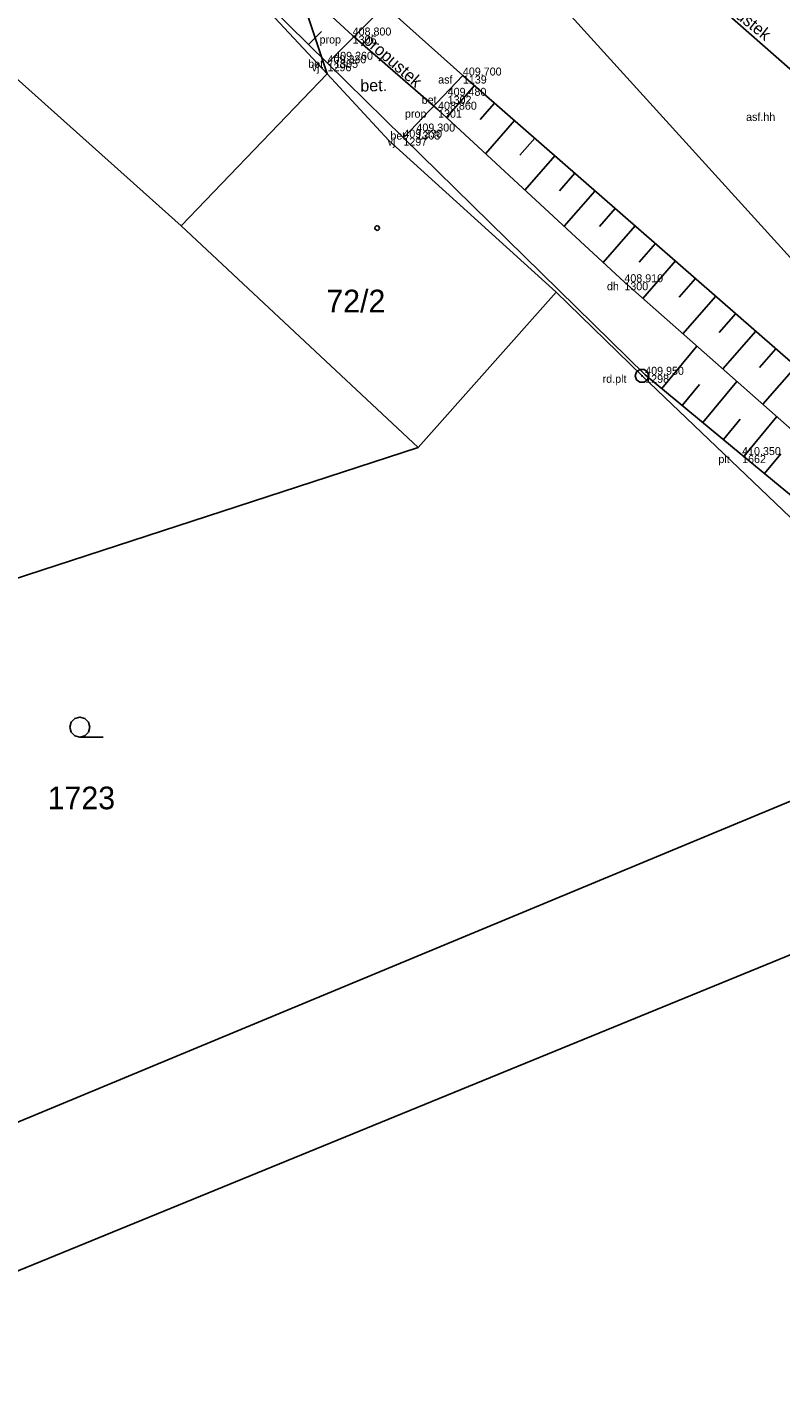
# Model space of a CAD drawing. Extents: x -747792 to -745414, y -1093712 to -1091463.
# Drawn here: x -746976.2 to -746947.9, y -1092300.1 to -1092249.5 of the extents above; entities that cross this region are included whole.
import ezdxf

# ---------------------------------------------------------------- set-up
doc = ezdxf.new("R2010")
doc.units = 0
for name, color, linetype in [('Budovy', 7, 'Continuous'), ('Doplňující texty', 7, 'Continuous'), ('Hladina', 7, 'Continuous'), ('Koleje_dopravní prvky', 7, 'Continuous'), ('Kultury', 7, 'Continuous'), ('Nezařazené objekty', 7, 'Continuous'), ('Nivelační značky_hrany', 7, 'Continuous'), ('Ploty_opěrné zdi', 7, 'Continuous'), ('Popisy objektů_povrchů', 7, 'Continuous'), ('Pracovní_bod PPBP', 7, 'Continuous'), ('Pracovní_bod ZPBP', 7, 'Continuous'), ('Pracovní_bod ZPBP - číslo', 7, 'Continuous'), ('Rozhraní ploch', 7, 'Continuous'), ('Stromy_porost', 7, 'Continuous'), ('Výškopis', 7, 'Continuous')]:
    doc.layers.add(name, color=color, linetype=linetype)

msp = doc.modelspace()

# ---------------------------------------------------------------- linework, layer by layer
at = {"layer": 'Budovy'}
msp.add_lwpolyline([(-746974.19, -1092276.1), (-746974.38, -1092276.05), (-746974.515, -1092275.91), (-746974.565, -1092275.725), (-746974.515, -1092275.54), (-746974.38, -1092275.4), (-746974.19, -1092275.35), (-746974, -1092275.4), (-746973.865, -1092275.54), (-746973.815, -1092275.725), (-746973.865, -1092275.91), (-746974, -1092276.05), (-746974.19, -1092276.1), (-746973.315, -1092276.1)], dxfattribs=at)
at = {"layer": 'Doplňující texty'}
msp.add_lwpolyline([(-746953.055, -1092262.31), (-746952.93, -1092262.405), (-746952.88, -1092262.55), (-746952.93, -1092262.695), (-746953.055, -1092262.79), (-746953.205, -1092262.79), (-746953.33, -1092262.695), (-746953.38, -1092262.55), (-746953.33, -1092262.405), (-746953.205, -1092262.31)], close=True, dxfattribs=at)
msp.add_lwpolyline([(-746953.155, -1092262.55), (-746953.105, -1092262.55)], dxfattribs=at)
at = {"layer": 'Hladina'}
for p, q in [((-746963.97, -1092249.79), (-746963.97, -1092249.79)), ((-746964.66, -1092250.7), (-746964.66, -1092250.7)), ((-746964.91, -1092250.83), (-746964.91, -1092250.83)), ((-746959.84, -1092251.29), (-746959.84, -1092251.29)), ((-746960.41, -1092252.05), (-746960.41, -1092252.05)), ((-746960.77, -1092252.57), (-746960.77, -1092252.57)), ((-746962.07, -1092253.62), (-746962.07, -1092253.62)), ((-746961.58, -1092253.39), (-746961.58, -1092253.39)), ((-746953.79, -1092259.04), (-746953.79, -1092259.04)), ((-746953.01, -1092262.51), (-746953.01, -1092262.51)), ((-746949.38, -1092265.52), (-746949.38, -1092265.52))]:
    msp.add_line(p, q, dxfattribs=at)
at = {"layer": 'Kultury'}
msp.add_lwpolyline([(-746984.19, -1092244.57), (-746970.4, -1092256.92)], dxfattribs=at)
at = {"layer": 'Nezařazené objekty'}
msp.add_lwpolyline([(-746938.51, -1092274.48), (-746949.38, -1092265.52), (-746953.01, -1092262.51)], dxfattribs=at)
at = {"layer": 'Nivelační značky_hrany'}
for p, q in [((-746962.76, -1092248.68), (-746964.91, -1092250.83)), ((-746959.84, -1092251.29), (-746962.07, -1092253.62))]:
    msp.add_line(p, q, dxfattribs=at)
for points in [[(-746962.76, -1092248.68), (-746959.84, -1092251.29)], [(-746936.66, -1092271.22), (-746945.89, -1092263.47), (-746959.84, -1092251.29)]]:
    msp.add_lwpolyline(points, dxfattribs=at)
at = {"layer": 'Ploty_opěrné zdi'}
msp.add_lwpolyline([(-746963.05, -1092256.925), (-746963, -1092256.935), (-746962.975, -1092256.98), (-746962.965, -1092257.01), (-746962.975, -1092257.055), (-746963.015, -1092257.09), (-746963.05, -1092257.095), (-746963.095, -1092257.08), (-746963.125, -1092257.05), (-746963.135, -1092257.01), (-746963.125, -1092256.965), (-746963.085, -1092256.93)], close=True, dxfattribs=at)
at = {"layer": 'Popisy objektů_povrchů'}
for points in [[(-746964.91, -1092250.83), (-746969.32, -1092246.48), (-746970.3, -1092247.37), (-746979.38, -1092240.25)], [(-746964.91, -1092250.83), (-746962.07, -1092253.62)], [(-746953.01, -1092262.51), (-746962.07, -1092253.62)]]:
    msp.add_lwpolyline(points, dxfattribs=at)
at = {"layer": 'Pracovní_bod PPBP'}
for points in [[(-746963.97, -1092249.79), (-746969.17, -1092245), (-746978.08, -1092236.46)], [(-746965.622, -1092250.128), (-746965.141, -1092249.641)], [(-746959.41, -1092251.666), (-746960.455, -1092252.862)], [(-746937.38, -1092272.89), (-746946.54, -1092265.43), (-746953.79, -1092259.04), (-746960.77, -1092252.57)], [(-746958.656, -1092252.323), (-746959.189, -1092252.933)], [(-746957.903, -1092252.981), (-746958.987, -1092254.223)], [(-746957.15, -1092253.639), (-746957.702, -1092254.271)], [(-746956.397, -1092254.297), (-746957.52, -1092255.583)], [(-746955.643, -1092254.954), (-746956.215, -1092255.609)], [(-746954.89, -1092255.612), (-746956.052, -1092256.943)], [(-746954.137, -1092256.27), (-746954.728, -1092256.946)], [(-746953.383, -1092256.927), (-746954.585, -1092258.303)], [(-746952.63, -1092257.585), (-746953.241, -1092258.284)], [(-746951.877, -1092258.243), (-746953.102, -1092259.646)], [(-746951.124, -1092258.9), (-746951.738, -1092259.604)], [(-746950.37, -1092259.558), (-746951.602, -1092260.969)], [(-746949.617, -1092260.216), (-746950.234, -1092260.923)], [(-746948.864, -1092260.874), (-746950.101, -1092262.291)], [(-746952.392, -1092263.022), (-746951.075, -1092261.433)], [(-746948.111, -1092261.531), (-746948.731, -1092262.242)], [(-746947.357, -1092262.189), (-746948.601, -1092263.613)], [(-746951.623, -1092263.661), (-746950.973, -1092262.878)], [(-746950.853, -1092264.299), (-746949.574, -1092262.756)], [(-746950.083, -1092264.937), (-746949.453, -1092264.177)], [(-746949.313, -1092265.575), (-746948.077, -1092264.075)], [(-746948.541, -1092266.211), (-746947.934, -1092265.474)]]:
    msp.add_lwpolyline(points, dxfattribs=at)
at = {"layer": 'Pracovní_bod ZPBP'}
for points in [[(-746952.71, -1092246.53), (-746946.57, -1092251.94)], [(-746963.97, -1092249.79), (-746960.77, -1092252.57)]]:
    msp.add_lwpolyline(points, dxfattribs=at)
at = {"layer": 'Stromy_porost'}
for points in [[(-746973.13, -1092226.53), (-746964.93, -1092251.23)], [(-746962.04, -1092242.15), (-746946.7, -1092259.07)], [(-746964.93, -1092251.23), (-746969.39, -1092246.43)], [(-746964.93, -1092251.23), (-746970.4, -1092256.92)], [(-746962.62, -1092253.72), (-746964.93, -1092251.23)], [(-746956.34, -1092259.41), (-746962.62, -1092253.72)], [(-746961.51, -1092265.24), (-746970.4, -1092256.92)], [(-746956.34, -1092259.41), (-746961.51, -1092265.24)], [(-746953.13, -1092262.55), (-746956.34, -1092259.41)], [(-746939.81, -1092275.27), (-746953.13, -1092262.55)], [(-746977.89, -1092270.57), (-746961.51, -1092265.24)], [(-746939.81, -1092275.27), (-746993.42, -1092297.55)], [(-746991.69, -1092302.32), (-746935.22, -1092279.2)]]:
    msp.add_lwpolyline(points, dxfattribs=at)

# ---------------------------------------------------------------- texts
at = {"layer": 'Koleje_dopravní prvky'}
for s, p in [('72/2', (-746964.956, -1092260.17)), ('1723', (-746975.398, -1092278.8))]:
    msp.add_text(s, height=0.85, dxfattribs=at).set_placement(p)
at = {"layer": 'Pracovní_bod ZPBP - číslo'}
for s, rotation, p in [('propustek', 321.4591, (-746950.596, -1092248.354)), ('propustek', 318.9078, (-746963.603, -1092250.03)), ('bet.', 1.384, (-746963.678, -1092251.894))]:
    msp.add_text(s, height=0.45, rotation=rotation, dxfattribs=at).set_placement(p)
at = {"layer": 'Rozhraní ploch'}
for s, p in [(' prop', (-746965.321, -1092250.09)), ('1306', (-746963.97, -1092250.09)), (' bet', (-746965.746, -1092251)), ('1305', (-746964.66, -1092251)), (' vj', (-746965.614, -1092251.13)), ('1296', (-746964.91, -1092251.13)), (' asf', (-746960.877, -1092251.59)), ('1139', (-746959.84, -1092251.59)), (' bet', (-746961.496, -1092252.35)), ('1302', (-746960.41, -1092252.35)), (' prop', (-746962.121, -1092252.87)), ('1301', (-746960.77, -1092252.87)), (' asf.hh', (-746949.342, -1092252.99)), (' vj', (-746962.774, -1092253.92)), (' bet', (-746962.666, -1092253.69)), ('1297', (-746962.07, -1092253.92)), ('1303', (-746961.58, -1092253.69)), (' dh', (-746954.555, -1092259.34)), ('1300', (-746953.79, -1092259.34)), (' rd.plt', (-746954.715, -1092262.81)), ('1298', (-746953.01, -1092262.81)), (' plt', (-746950.379, -1092265.82)), ('1662', (-746949.38, -1092265.82))]:
    msp.add_text(s, height=0.3, dxfattribs=at).set_placement(p)
at = {"layer": 'Výškopis'}
for s, p in [('408,800', (-746963.97, -1092249.79)), ('409,330', (-746964.91, -1092250.83)), ('409,260', (-746964.66, -1092250.7)), ('409,700', (-746959.84, -1092251.29)), ('409,480', (-746960.41, -1092252.05)), ('408,860', (-746960.77, -1092252.57)), ('409,300', (-746961.58, -1092253.39)), ('409,330', (-746962.07, -1092253.62)), ('408,910', (-746953.79, -1092259.04)), ('409,950', (-746953.01, -1092262.51)), ('410,350', (-746949.38, -1092265.52))]:
    msp.add_text(s, height=0.3, dxfattribs=at).set_placement(p)

doc.saveas('drawing.dxf')
